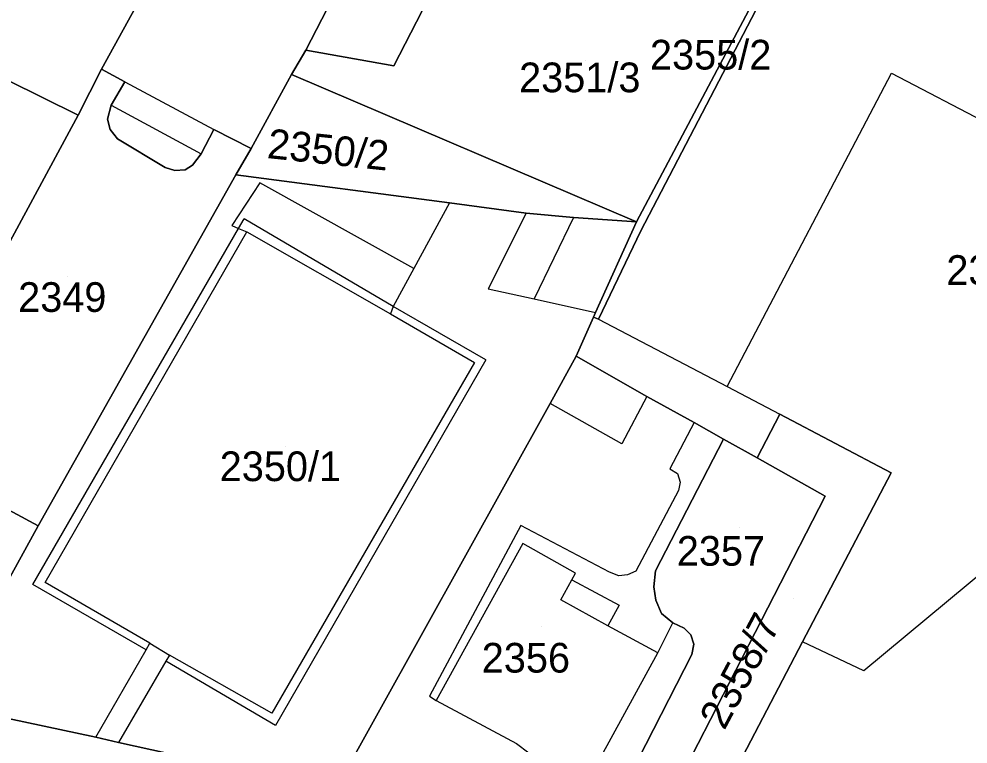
# Model space of a CAD drawing. Extents: x -263423 to -261326, y -1240067 to -1237864.
# Drawn here: x -262344.5 to -262280.5, y -1239036.5 to -1238987.7 of the extents above; entities that cross this region are included whole.
import ezdxf

# ---------------------------------------------------------------- set-up
doc = ezdxf.new("R2010")
doc.units = 0
for name, color, linetype in [('body_kn', 7, 'Continuous'), ('kladpar_druhypozemkov', 7, 'Continuous'), ('kladpar_hranice', 7, 'Continuous'), ('kladpar_parcelnecisla', 7, 'Continuous'), ('kladpar_plochy', 7, 'Continuous'), ('zappar_hrandruhpozemk', 7, 'Continuous')]:
    doc.layers.add(name, color=color, linetype=linetype)

msp = doc.modelspace()

# ---------------------------------------------------------------- linework, layer by layer
at = {"layer": 'body_kn'}
for p, q in [((-262325.17, -1238989.79), (-262325.17, -1238989.79)), ((-262338.95, -1238991.07), (-262338.95, -1238991.07)), ((-262319.23, -1238990.85), (-262319.23, -1238990.85)), ((-262285.7, -1238991.33), (-262285.7, -1238991.33)), ((-262337.38, -1238991.91), (-262337.38, -1238991.91)), ((-262337.38, -1238991.91), (-262337.38, -1238991.91)), ((-262326.14, -1238991.43), (-262326.14, -1238991.43)), ((-262338.28, -1238993.49), (-262338.28, -1238993.49)), ((-262338.28, -1238993.49), (-262338.28, -1238993.49)), ((-262340.51, -1238994.17), (-262340.51, -1238994.17)), ((-262340.51, -1238994.17), (-262340.51, -1238994.17)), ((-262338.54, -1238994.44), (-262338.54, -1238994.44)), ((-262338.36, -1238995.14), (-262338.36, -1238995.14)), ((-262331.38, -1238995.13), (-262331.38, -1238995.13)), ((-262337.86, -1238995.77), (-262337.86, -1238995.77)), ((-262328.85, -1238996.42), (-262328.85, -1238996.42)), ((-262332.22, -1238996.77), (-262332.22, -1238996.77)), ((-262334.64, -1238997.7), (-262334.64, -1238997.7)), ((-262334.64, -1238997.7), (-262334.64, -1238997.7)), ((-262332.8, -1238997.53), (-262332.8, -1238997.53)), ((-262334.01, -1238997.9), (-262334.01, -1238997.9)), ((-262333.31, -1238997.84), (-262333.31, -1238997.84)), ((-262329.89, -1238998.18), (-262329.89, -1238998.18)), ((-262328.27, -1238998.72), (-262328.27, -1238998.72)), ((-262315.49, -1239000.08), (-262315.49, -1239000.08)), ((-262315.49, -1239000.08), (-262315.49, -1239000.08)), ((-262310.31, -1239000.76), (-262310.31, -1239000.76)), ((-262310.31, -1239000.76), (-262310.31, -1239000.76)), ((-262330.16, -1239001.59), (-262330.16, -1239001.59)), ((-262329.33, -1239001.14), (-262329.33, -1239001.14)), ((-262307.14, -1239001.06), (-262307.14, -1239001.06)), ((-262307.14, -1239001.06), (-262307.14, -1239001.06)), ((-262302.89, -1239001.35), (-262302.89, -1239001.35)), ((-262302.89, -1239001.35), (-262302.89, -1239001.35)), ((-262329.7, -1239001.79), (-262329.7, -1239001.79)), ((-262329.14, -1239002.03), (-262329.14, -1239002.03)), ((-262302.6, -1239001.96), (-262302.6, -1239001.96)), ((-262317.9, -1239004.5), (-262317.9, -1239004.5)), ((-262317.9, -1239004.5), (-262317.9, -1239004.5)), ((-262312.88, -1239005.87), (-262312.88, -1239005.87)), ((-262309.77, -1239006.54), (-262309.77, -1239006.54)), ((-262309.77, -1239006.54), (-262309.77, -1239006.54)), ((-262319.28, -1239007.05), (-262319.28, -1239007.05)), ((-262319.28, -1239007.05), (-262319.28, -1239007.05)), ((-262319.46, -1239007.56), (-262319.46, -1239007.56)), ((-262319.46, -1239007.56), (-262319.46, -1239007.56)), ((-262305.78, -1239007.78), (-262305.78, -1239007.78)), ((-262305.64, -1239007.47), (-262305.64, -1239007.47)), ((-262305.45, -1239007.9), (-262305.45, -1239007.9)), ((-262305.45, -1239007.9), (-262305.45, -1239007.9)), ((-262306.96, -1239010.4), (-262306.96, -1239010.4)), ((-262313.8, -1239010.83), (-262313.8, -1239010.83)), ((-262313.04, -1239010.64), (-262313.04, -1239010.64)), ((-262296.77, -1239012.45), (-262296.77, -1239012.45)), ((-262302.18, -1239013.11), (-262302.18, -1239013.11)), ((-262302.18, -1239013.11), (-262302.18, -1239013.11)), ((-262308.71, -1239013.6), (-262308.71, -1239013.6)), ((-262308.71, -1239013.6), (-262308.71, -1239013.6)), ((-262293.22, -1239014.32), (-262293.22, -1239014.32)), ((-262299, -1239014.87), (-262299, -1239014.87)), ((-262299, -1239014.87), (-262299, -1239014.87)), ((-262303.87, -1239016.3), (-262303.87, -1239016.3)), ((-262297.03, -1239016), (-262297.03, -1239016)), ((-262294.76, -1239017.26), (-262294.76, -1239017.26)), ((-262300.63, -1239017.99), (-262300.63, -1239017.99)), ((-262300.12, -1239018.31), (-262300.12, -1239018.31)), ((-262299.93, -1239018.88), (-262299.93, -1239018.88)), ((-262285.72, -1239018.26), (-262285.72, -1239018.26)), ((-262300.05, -1239019.45), (-262300.05, -1239019.45)), ((-262290.16, -1239019.83), (-262290.16, -1239019.83)), ((-262290.16, -1239019.83), (-262290.16, -1239019.83)), ((-262343.22, -1239021.84), (-262343.22, -1239021.84)), ((-262343.22, -1239021.84), (-262343.22, -1239021.84)), ((-262310.69, -1239021.81), (-262310.69, -1239021.81)), ((-262310.55, -1239023.02), (-262310.55, -1239023.02)), ((-262306.99, -1239025.03), (-262306.99, -1239025.03)), ((-262304.71, -1239024.95), (-262304.71, -1239024.95)), ((-262304.07, -1239025.2), (-262304.07, -1239025.2)), ((-262303.5, -1239025.13), (-262303.5, -1239025.13)), ((-262302.93, -1239024.88), (-262302.93, -1239024.88)), ((-262301.6, -1239024.87), (-262301.6, -1239024.87)), ((-262343.57, -1239025.78), (-262343.57, -1239025.78)), ((-262342.75, -1239025.65), (-262342.75, -1239025.65)), ((-262307.24, -1239025.48), (-262307.24, -1239025.48)), ((-262307.24, -1239025.48), (-262307.24, -1239025.48)), ((-262301.72, -1239025.95), (-262301.72, -1239025.95)), ((-262307.99, -1239026.82), (-262307.99, -1239026.82)), ((-262304.06, -1239027.17), (-262304.06, -1239027.17)), ((-262301.59, -1239026.84), (-262301.59, -1239026.84)), ((-262301.2, -1239027.73), (-262301.2, -1239027.73)), ((-262300.44, -1239028.36), (-262300.44, -1239028.36)), ((-262304.81, -1239028.58), (-262304.81, -1239028.58)), ((-262299.67, -1239028.73), (-262299.67, -1239028.73)), ((-262335.68, -1239029.74), (-262335.68, -1239029.74)), ((-262335.68, -1239029.74), (-262335.68, -1239029.74)), ((-262299.23, -1239029.17), (-262299.23, -1239029.17)), ((-262291.7, -1239029.65), (-262291.7, -1239029.65)), ((-262335.93, -1239030.18), (-262335.93, -1239030.18)), ((-262301.44, -1239030.4), (-262301.44, -1239030.4)), ((-262301.44, -1239030.4), (-262301.44, -1239030.4)), ((-262299.03, -1239029.81), (-262299.03, -1239029.81)), ((-262334.6, -1239030.94), (-262334.6, -1239030.94)), ((-262334.6, -1239030.94), (-262334.6, -1239030.94)), ((-262334.35, -1239030.55), (-262334.35, -1239030.55)), ((-262299.16, -1239030.51), (-262299.16, -1239030.51)), ((-262287.57, -1239031.61), (-262287.57, -1239031.61)), ((-262316.83, -1239033.3), (-262316.83, -1239033.3)), ((-262297.05, -1239033.23), (-262297.05, -1239033.23)), ((-262316.38, -1239033.61), (-262316.38, -1239033.61)), ((-262316.38, -1239033.61), (-262316.38, -1239033.61)), ((-262327.47, -1239034.45), (-262327.47, -1239034.45)), ((-262327.21, -1239035.28), (-262327.21, -1239035.28)), ((-262339.32, -1239036.06), (-262339.32, -1239036.06)), ((-262339.32, -1239036.06), (-262339.32, -1239036.06)), ((-262337.8, -1239036.43), (-262337.8, -1239036.43)), ((-262310.98, -1239036.5), (-262310.98, -1239036.5))]:
    msp.add_line(p, q, dxfattribs=at)
at = {"layer": 'kladpar_druhypozemkov'}
for p, q in [((-262296.55, -1238989.83), (-262296.55, -1238989.83)), ((-262306.29, -1238990.5), (-262306.29, -1238990.5)), ((-262323.25, -1238995.71), (-262323.25, -1238995.71)), ((-262341.26, -1239005.02), (-262341.26, -1239005.02)), ((-262326.56, -1239016.52), (-262326.56, -1239016.52)), ((-262295.96, -1239021.92), (-262295.96, -1239021.92)), ((-262292.29, -1239026.72), (-262292.29, -1239026.72)), ((-262309.26, -1239028.62), (-262309.26, -1239028.62))]:
    msp.add_line(p, q, dxfattribs=at)
at = {"layer": 'kladpar_hranice'}
for points in [[(-262377.91, -1238934.52), (-262373.11, -1238937.35), (-262370.79, -1238933.57), (-262368.13, -1238934.54), (-262349.57, -1238943.5), (-262340.47, -1238947.88), (-262331.89, -1238952.32), (-262330.46, -1238949.48), (-262319.09, -1238954.52), (-262320.59, -1238957.93), (-262325.44, -1238966.7), (-262331.84, -1238978.13), (-262333.46, -1238981.1), (-262338.95, -1238991.07), (-262340.51, -1238994.17), (-262352.38, -1238988.3), (-262345.65, -1238975.99), (-262354.8, -1238970.85), (-262376.55, -1239004.32), (-262378.56, -1239007.39)], [(-262308.67, -1238959.04), (-262310.87, -1238963.08), (-262315.4, -1238971.48), (-262322.46, -1238985.37), (-262322.77, -1238985.24), (-262323.74, -1238987.01), (-262325.17, -1238989.79), (-262326.14, -1238991.43), (-262328.85, -1238996.42), (-262331.38, -1238995.13), (-262332.22, -1238996.77), (-262332.8, -1238997.53), (-262333.31, -1238997.84), (-262334.01, -1238997.9), (-262334.64, -1238997.7), (-262337.86, -1238995.77), (-262338.36, -1238995.14), (-262338.54, -1238994.44), (-262338.28, -1238993.49), (-262337.38, -1238991.91), (-262338.95, -1238991.07), (-262333.46, -1238981.1)], [(-262310.87, -1238963.08), (-262296.48, -1238970.71), (-262296.83, -1238971.36), (-262294, -1238972.9), (-262296.53, -1238977.65), (-262296.65, -1238977.59), (-262298.15, -1238980.46), (-262299.91, -1238979.65), (-262299.42, -1238978.71), (-262300.27, -1238978.26), (-262302.09, -1238981.8), (-262305.02, -1238980.2), (-262306.08, -1238982.34), (-262308.18, -1238981.3), (-262308.74, -1238982.38), (-262312.26, -1238983.17), (-262314.68, -1238981.96), (-262319.23, -1238990.85), (-262325.17, -1238989.79), (-262323.74, -1238987.01), (-262322.77, -1238985.24), (-262322.46, -1238985.37), (-262315.4, -1238971.48), (-262310.87, -1238963.08)], [(-262278.49, -1239039.4), (-262284.23, -1239044.34), (-262287.61, -1239045.78), (-262298.92, -1239043.51), (-262291.7, -1239029.65), (-262285.72, -1239018.26), (-262293.22, -1239014.32), (-262294.76, -1239017.26), (-262297.03, -1239016), (-262299, -1239014.87), (-262302.18, -1239013.11), (-262306.96, -1239010.4), (-262305.78, -1239007.78), (-262305.45, -1239007.9), (-262302.6, -1239001.96), (-262288.51, -1238974.92), (-262287.96, -1238975.18), (-262281.2, -1238978.78), (-262277.42, -1238980.78)], [(-262288.78, -1238974.79), (-262288.51, -1238974.92), (-262302.6, -1239001.96), (-262305.45, -1239007.9), (-262305.78, -1239007.78), (-262305.64, -1239007.47), (-262302.89, -1239001.35), (-262294.54, -1238985.63), (-262289.13, -1238975.44), (-262288.78, -1238974.79)], [(-262302.89, -1239001.35), (-262326.14, -1238991.43), (-262325.17, -1238989.79), (-262319.23, -1238990.85), (-262314.68, -1238981.96)], [(-262294.54, -1238985.63), (-262302.89, -1239001.35)], [(-262340.51, -1238994.17), (-262346.8, -1239005.78), (-262350.94, -1239012.8), (-262359.79, -1239008.22), (-262361.67, -1239011.73), (-262362.37, -1239011.48), (-262363.62, -1239013.96), (-262366.31, -1239019.26), (-262365.1, -1239019.82), (-262364.02, -1239020.33), (-262356.64, -1239023.84), (-262360.65, -1239031.43), (-262368.72, -1239029.39), (-262369.86, -1239029.08), (-262374.24, -1239028.09), (-262364.65, -1239010.92), (-262358.56, -1238999.69), (-262352.38, -1238988.3), (-262340.51, -1238994.17)], [(-262334.64, -1238997.7), (-262334.01, -1238997.9), (-262333.31, -1238997.84), (-262332.8, -1238997.53), (-262332.22, -1238996.77), (-262331.38, -1238995.13), (-262328.85, -1238996.42), (-262329.89, -1238998.18), (-262343.22, -1239021.84), (-262352.89, -1239016.63), (-262350.94, -1239012.8), (-262346.8, -1239005.78), (-262340.51, -1238994.17), (-262338.95, -1238991.07), (-262337.38, -1238991.91), (-262338.28, -1238993.49), (-262338.54, -1238994.44), (-262338.36, -1238995.14), (-262337.86, -1238995.77), (-262334.64, -1238997.7)], [(-262302.89, -1239001.35), (-262307.14, -1239001.06), (-262310.31, -1239000.76), (-262315.49, -1239000.08), (-262329.89, -1238998.18), (-262328.85, -1238996.42), (-262326.14, -1238991.43), (-262302.89, -1239001.35)], [(-262315.49, -1239000.08), (-262310.31, -1239000.76), (-262307.14, -1239001.06), (-262302.89, -1239001.35), (-262305.64, -1239007.47), (-262305.78, -1239007.78), (-262306.96, -1239010.4), (-262308.71, -1239013.6), (-262323.19, -1239039.64), (-262337.8, -1239036.43), (-262339.32, -1239036.06), (-262349.8, -1239033.84), (-262347.16, -1239028.99), (-262343.22, -1239021.84), (-262329.89, -1238998.18), (-262315.49, -1239000.08)], [(-262442.36, -1239005.53), (-262434.41, -1239010.05), (-262427.37, -1239000.15), (-262428.51, -1239010.2), (-262424.66, -1239016.6), (-262419.51, -1239019.87), (-262401.28, -1239024.07), (-262388.39, -1239026.85), (-262387.96, -1239024.87), (-262377.17, -1239027.35), (-262374.24, -1239028.09), (-262369.86, -1239029.08), (-262368.72, -1239029.39), (-262360.65, -1239031.43), (-262349.8, -1239033.84), (-262339.32, -1239036.06), (-262337.8, -1239036.43), (-262323.19, -1239039.64)], [(-262308.71, -1239013.6), (-262306.96, -1239010.4), (-262302.18, -1239013.11), (-262299, -1239014.87), (-262297.03, -1239016), (-262301.6, -1239024.87), (-262301.72, -1239025.95), (-262301.59, -1239026.84), (-262301.2, -1239027.73), (-262300.44, -1239028.36), (-262299.67, -1239028.73), (-262299.23, -1239029.17), (-262299.03, -1239029.81), (-262299.16, -1239030.51), (-262305.86, -1239043.59), (-262323.19, -1239039.64), (-262308.71, -1239013.6)], [(-262302.75, -1239044.27), (-262299.59, -1239038.15), (-262297.05, -1239033.23), (-262290.16, -1239019.83), (-262294.76, -1239017.26), (-262293.22, -1239014.32), (-262285.72, -1239018.26), (-262291.7, -1239029.65), (-262298.92, -1239043.51), (-262287.61, -1239045.78), (-262289.54, -1239046.6), (-262294.94, -1239046.19), (-262299.64, -1239044.88), (-262302.75, -1239044.27)], [(-262290.16, -1239019.83), (-262297.05, -1239033.23), (-262299.59, -1239038.15), (-262302.75, -1239044.27), (-262305.86, -1239043.59), (-262299.16, -1239030.51), (-262299.03, -1239029.81), (-262299.23, -1239029.17), (-262299.67, -1239028.73), (-262300.44, -1239028.36), (-262301.2, -1239027.73), (-262301.59, -1239026.84), (-262301.72, -1239025.95), (-262301.6, -1239024.87), (-262297.03, -1239016), (-262294.76, -1239017.26), (-262290.16, -1239019.83)], [(-262343.22, -1239021.84), (-262347.16, -1239028.99), (-262349.8, -1239033.84), (-262360.65, -1239031.43), (-262356.64, -1239023.84), (-262352.89, -1239016.63), (-262343.22, -1239021.84)]]:
    msp.add_lwpolyline(points, dxfattribs=at)
at = {"layer": 'kladpar_plochy'}
for points in [[(-262377.91, -1238934.52), (-262373.11, -1238937.35), (-262370.79, -1238933.57), (-262368.13, -1238934.54), (-262349.57, -1238943.5), (-262340.47, -1238947.88), (-262331.89, -1238952.32), (-262330.46, -1238949.48), (-262319.09, -1238954.52), (-262320.59, -1238957.93), (-262325.44, -1238966.7), (-262331.84, -1238978.13), (-262333.46, -1238981.1), (-262338.95, -1238991.07), (-262340.51, -1238994.17), (-262352.38, -1238988.3), (-262345.65, -1238975.99), (-262354.8, -1238970.85), (-262376.55, -1239004.32), (-262378.56, -1239007.39)], [(-262278.49, -1239039.4), (-262284.23, -1239044.34), (-262287.61, -1239045.78), (-262298.92, -1239043.51), (-262291.7, -1239029.65), (-262285.72, -1239018.26), (-262293.22, -1239014.32), (-262294.76, -1239017.26), (-262297.03, -1239016), (-262299, -1239014.87), (-262302.18, -1239013.11), (-262306.96, -1239010.4), (-262305.78, -1239007.78), (-262305.45, -1239007.9), (-262302.6, -1239001.96), (-262288.51, -1238974.92), (-262287.96, -1238975.18), (-262281.2, -1238978.78), (-262277.42, -1238980.78)], [(-262323.74, -1238987.01), (-262325.17, -1238989.79), (-262326.14, -1238991.43), (-262328.85, -1238996.42), (-262331.38, -1238995.13), (-262332.22, -1238996.77), (-262332.8, -1238997.53), (-262333.31, -1238997.84), (-262334.01, -1238997.9), (-262334.64, -1238997.7), (-262337.86, -1238995.77), (-262338.36, -1238995.14), (-262338.54, -1238994.44), (-262338.28, -1238993.49), (-262337.38, -1238991.91), (-262338.95, -1238991.07), (-262333.46, -1238981.1)], [(-262444.52, -1239004.27), (-262442.36, -1239005.53), (-262434.41, -1239010.05), (-262427.37, -1239000.15), (-262428.51, -1239010.2), (-262424.66, -1239016.6), (-262419.51, -1239019.87), (-262401.28, -1239024.07), (-262388.39, -1239026.85), (-262387.96, -1239024.87), (-262377.17, -1239027.35), (-262374.24, -1239028.09), (-262369.86, -1239029.08), (-262368.72, -1239029.39), (-262360.65, -1239031.43), (-262349.8, -1239033.84), (-262339.32, -1239036.06), (-262337.8, -1239036.43), (-262323.19, -1239039.64)]]:
    msp.add_lwpolyline(points, dxfattribs=at)
for points in [[(-262310.87, -1238963.08), (-262296.48, -1238970.71), (-262296.83, -1238971.36), (-262294, -1238972.9), (-262296.53, -1238977.65), (-262296.65, -1238977.59), (-262298.15, -1238980.46), (-262299.91, -1238979.65), (-262299.42, -1238978.71), (-262300.27, -1238978.26), (-262302.09, -1238981.8), (-262305.02, -1238980.2), (-262306.08, -1238982.34), (-262308.18, -1238981.3), (-262308.74, -1238982.38), (-262312.26, -1238983.17), (-262314.68, -1238981.96), (-262319.23, -1238990.85), (-262325.17, -1238989.79), (-262323.74, -1238987.01), (-262322.77, -1238985.24), (-262322.46, -1238985.37), (-262315.4, -1238971.48)], [(-262302.89, -1239001.35), (-262326.14, -1238991.43), (-262325.17, -1238989.79), (-262319.23, -1238990.85), (-262314.68, -1238981.96), (-262312.26, -1238983.17), (-262308.74, -1238982.38), (-262308.18, -1238981.3), (-262306.08, -1238982.34), (-262305.02, -1238980.2), (-262302.09, -1238981.8), (-262300.27, -1238978.26), (-262299.42, -1238978.71), (-262299.91, -1238979.65), (-262298.15, -1238980.46), (-262296.65, -1238977.59), (-262296.53, -1238977.65), (-262294, -1238972.9), (-262296.83, -1238971.36), (-262296.48, -1238970.71), (-262293.64, -1238972.22), (-262288.78, -1238974.79), (-262289.13, -1238975.44), (-262294.54, -1238985.63)], [(-262288.78, -1238974.79), (-262288.51, -1238974.92), (-262302.6, -1239001.96), (-262305.45, -1239007.9), (-262305.78, -1239007.78), (-262305.64, -1239007.47), (-262302.89, -1239001.35), (-262294.54, -1238985.63), (-262289.13, -1238975.44)], [(-262340.51, -1238994.17), (-262346.8, -1239005.78), (-262350.94, -1239012.8), (-262359.79, -1239008.22), (-262361.67, -1239011.73), (-262362.37, -1239011.48), (-262363.62, -1239013.96), (-262366.31, -1239019.26), (-262365.1, -1239019.82), (-262364.02, -1239020.33), (-262356.64, -1239023.84), (-262360.65, -1239031.43), (-262368.72, -1239029.39), (-262369.86, -1239029.08), (-262374.24, -1239028.09), (-262364.65, -1239010.92), (-262358.56, -1238999.69), (-262352.38, -1238988.3)], [(-262334.64, -1238997.7), (-262334.01, -1238997.9), (-262333.31, -1238997.84), (-262332.8, -1238997.53), (-262332.22, -1238996.77), (-262331.38, -1238995.13), (-262328.85, -1238996.42), (-262329.89, -1238998.18), (-262343.22, -1239021.84), (-262352.89, -1239016.63), (-262350.94, -1239012.8), (-262346.8, -1239005.78), (-262340.51, -1238994.17), (-262338.95, -1238991.07), (-262337.38, -1238991.91), (-262338.28, -1238993.49), (-262338.54, -1238994.44), (-262338.36, -1238995.14), (-262337.86, -1238995.77)], [(-262302.89, -1239001.35), (-262307.14, -1239001.06), (-262310.31, -1239000.76), (-262315.49, -1239000.08), (-262329.89, -1238998.18), (-262328.85, -1238996.42), (-262326.14, -1238991.43)], [(-262315.49, -1239000.08), (-262310.31, -1239000.76), (-262307.14, -1239001.06), (-262302.89, -1239001.35), (-262305.64, -1239007.47), (-262305.78, -1239007.78), (-262306.96, -1239010.4), (-262308.71, -1239013.6), (-262323.19, -1239039.64), (-262337.8, -1239036.43), (-262339.32, -1239036.06), (-262349.8, -1239033.84), (-262347.16, -1239028.99), (-262343.22, -1239021.84), (-262329.89, -1238998.18)], [(-262308.71, -1239013.6), (-262306.96, -1239010.4), (-262302.18, -1239013.11), (-262299, -1239014.87), (-262297.03, -1239016), (-262301.6, -1239024.87), (-262301.72, -1239025.95), (-262301.59, -1239026.84), (-262301.2, -1239027.73), (-262300.44, -1239028.36), (-262299.67, -1239028.73), (-262299.23, -1239029.17), (-262299.03, -1239029.81), (-262299.16, -1239030.51), (-262305.86, -1239043.59), (-262323.19, -1239039.64)], [(-262302.75, -1239044.27), (-262299.59, -1239038.15), (-262297.05, -1239033.23), (-262290.16, -1239019.83), (-262294.76, -1239017.26), (-262293.22, -1239014.32), (-262285.72, -1239018.26), (-262291.7, -1239029.65), (-262298.92, -1239043.51), (-262287.61, -1239045.78), (-262289.54, -1239046.6), (-262294.94, -1239046.19), (-262299.64, -1239044.88)], [(-262290.16, -1239019.83), (-262297.05, -1239033.23), (-262299.59, -1239038.15), (-262302.75, -1239044.27), (-262305.86, -1239043.59), (-262299.16, -1239030.51), (-262299.03, -1239029.81), (-262299.23, -1239029.17), (-262299.67, -1239028.73), (-262300.44, -1239028.36), (-262301.2, -1239027.73), (-262301.59, -1239026.84), (-262301.72, -1239025.95), (-262301.6, -1239024.87), (-262297.03, -1239016), (-262294.76, -1239017.26)], [(-262343.22, -1239021.84), (-262347.16, -1239028.99), (-262349.8, -1239033.84), (-262360.65, -1239031.43), (-262356.64, -1239023.84), (-262352.89, -1239016.63)]]:
    msp.add_lwpolyline(points, close=True, dxfattribs=at)
at = {"layer": 'zappar_hrandruhpozemk'}
for p, q in [((-262296.77, -1239012.45), (-262285.7, -1238991.33)), ((-262285.7, -1238991.33), (-262264.16, -1239002.63)), ((-262337.38, -1238991.91), (-262331.38, -1238995.13)), ((-262338.28, -1238993.49), (-262332.22, -1238996.77)), ((-262317.9, -1239004.5), (-262328.27, -1238998.72)), ((-262319.28, -1239007.05), (-262329.33, -1239001.14)), ((-262307.14, -1239001.06), (-262309.77, -1239006.54)), ((-262309.77, -1239006.54), (-262305.64, -1239007.47)), ((-262313.04, -1239010.64), (-262319.28, -1239007.05)), ((-262319.46, -1239007.56), (-262313.8, -1239010.83)), ((-262305.45, -1239007.9), (-262296.77, -1239012.45)), ((-262259.21, -1239008.06), (-262287.57, -1239031.61)), ((-262313.8, -1239010.83), (-262327.47, -1239034.45)), ((-262313.04, -1239010.64), (-262327.21, -1239035.28)), ((-262296.77, -1239012.45), (-262293.22, -1239014.32)), ((-262302.18, -1239013.11), (-262303.87, -1239016.3)), ((-262303.87, -1239016.3), (-262308.71, -1239013.6)), ((-262335.93, -1239030.18), (-262343.57, -1239025.78)), ((-262335.68, -1239029.74), (-262342.75, -1239025.65)), ((-262287.57, -1239031.61), (-262291.7, -1239029.65)), ((-262339.32, -1239036.06), (-262335.93, -1239030.18)), ((-262334.6, -1239030.94), (-262337.8, -1239036.43)), ((-262327.21, -1239035.28), (-262334.6, -1239030.94)), ((-262327.47, -1239034.45), (-262334.35, -1239030.55)), ((-262316.38, -1239033.61), (-262310.98, -1239036.5))]:
    msp.add_line(p, q, dxfattribs=at)
for points in [[(-262328.27, -1238998.72), (-262330.16, -1239001.59), (-262329.7, -1239001.79), (-262329.14, -1239002.03)], [(-262315.49, -1239000.08), (-262317.9, -1239004.5), (-262319.28, -1239007.05), (-262319.46, -1239007.56)], [(-262310.31, -1239000.76), (-262312.88, -1239005.87), (-262309.77, -1239006.54)], [(-262343.57, -1239025.78), (-262329.7, -1239001.79), (-262329.33, -1239001.14)], [(-262342.75, -1239025.65), (-262329.14, -1239002.03), (-262319.46, -1239007.56)], [(-262299, -1239014.87), (-262300.63, -1239017.99), (-262300.12, -1239018.31), (-262299.93, -1239018.88), (-262300.05, -1239019.45), (-262302.93, -1239024.88), (-262303.5, -1239025.13), (-262304.07, -1239025.2), (-262304.71, -1239024.95), (-262310.69, -1239021.81), (-262316.83, -1239033.3), (-262316.38, -1239033.61)], [(-262307.99, -1239026.82), (-262307.24, -1239025.48), (-262306.99, -1239025.03), (-262310.55, -1239023.02), (-262316.38, -1239033.61)], [(-262307.24, -1239025.48), (-262304.06, -1239027.17), (-262304.81, -1239028.58)], [(-262301.44, -1239030.4), (-262304.81, -1239028.58), (-262307.99, -1239026.82)], [(-262310.98, -1239036.5), (-262310.15, -1239037.13), (-262309.44, -1239037.89), (-262308.74, -1239038.52), (-262307.6, -1239038.9), (-262306.71, -1239038.95), (-262306.02, -1239038.76), (-262301.44, -1239030.4), (-262300.44, -1239028.36)], [(-262335.93, -1239030.18), (-262335.68, -1239029.74), (-262334.35, -1239030.55), (-262334.6, -1239030.94)]]:
    msp.add_lwpolyline(points, dxfattribs=at)

# ---------------------------------------------------------------- texts
at = {"layer": 'kladpar_parcelnecisla'}
for s, p in [('2355/2', (-262301.976, -1238991.09)), ('2351/3', (-262310.797, -1238992.62)), ('2355/1', (-262282, -1239005.6)), ('2349', (-262344.559, -1239007.42)), ('2350/1', (-262330.976, -1239018.82)), ('2357', (-262300.167, -1239024.52)), ('2356', (-262313.314, -1239031.72))]:
    msp.add_text(s, height=2, dxfattribs=at).set_placement(p)
for s, rotation, p in [('2350/2', 354, (-262327.828, -1238997.05)), ('2358/7', 62, (-262296.961, -1239035.663))]:
    msp.add_text(s, height=2, rotation=rotation, dxfattribs=at).set_placement(p)

doc.saveas('drawing.dxf')
